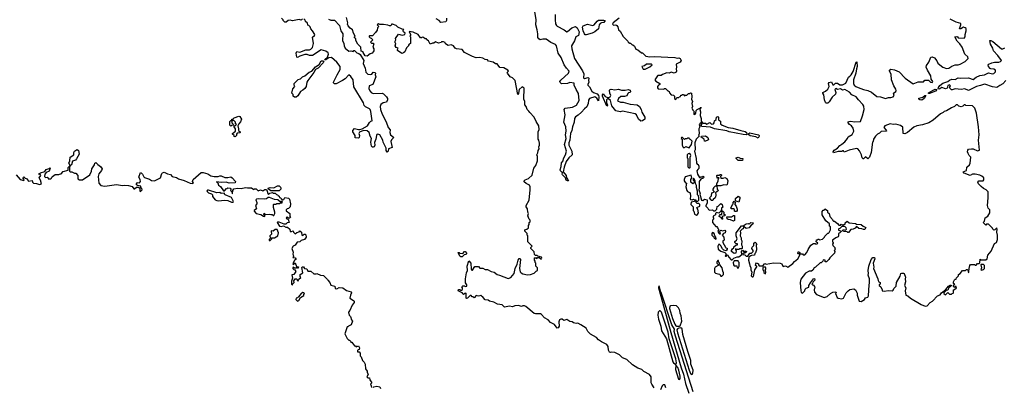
# Model space of a CAD drawing. Extents: x 2494106 to 2685573, y 758056 to 915185.
# Tile 405 of 507: x 2649748 to 2663026, y 826313 to 831266. Entities that reach past the tile are written whole.
import ezdxf

# ---------------------------------------------------------------- set-up
doc = ezdxf.new("R2010")
doc.units = 0

msp = doc.modelspace()

# ---------------------------------------------------------------- linework, layer by layer
at = {"layer": '0CON05XD'}
for points in [[(2656967, 831337), (2656968, 831265), (2656975, 831210), (2656985, 831187), (2656995, 831179), (2657090, 831130), (2657125, 831104), (2657135, 831106), (2657195, 831158), (2657245, 831173), (2657264, 831155), (2657293, 831105), (2657286, 831054), (2657249, 831035), (2657229, 830981), (2657189, 830915), (2657192, 830875), (2657229, 830745), (2657338, 830578), (2657354, 830535), (2657352, 830482), (2657365, 830474), (2657415, 830486), (2657425, 830480), (2657418, 830445), (2657422, 830425), (2657409, 830395), (2657410, 830385), (2657432, 830362), (2657464, 830305), (2657485, 830285), (2657535, 830267), (2657554, 830245), (2657559, 830225), (2657555, 830173), (2657531, 830211), (2657506, 830226), (2657431, 830205), (2657419, 830181), (2657412, 830135), (2657395, 830092), (2657363, 830065), (2657325, 830020), (2657278, 829982), (2657243, 829957), (2657231, 829935), (2657224, 829885), (2657203, 829825), (2657194, 829775), (2657174, 829735), (2657166, 829645), (2657153, 829605), (2657154, 829574), (2657194, 829495), (2657197, 829445), (2657155, 829404), (2657118, 829355), (2657089, 829281), (2657077, 829215), (2657116, 829166), (2657120, 829135), (2657142, 829115), (2657148, 829095), (2657135, 829093), (2657118, 829105), (2657110, 829135), (2657068, 829175), (2657062, 829185), (2657070, 829205), (2657042, 829232), (2657038, 829245), (2657050, 829290), (2657054, 829336), (2657077, 829365), (2657083, 829397), (2657108, 829445), (2657122, 829495), (2657096, 829585), (2657118, 829665), (2657109, 829715), (2657116, 829765), (2657112, 829825), (2657088, 829885), (2657104, 829985), (2657091, 830055), (2657105, 830076), (2657205, 830088), (2657255, 830115), (2657291, 830179), (2657284, 830274), (2657251, 830325), (2657226, 830385), (2657225, 830410), (2657165, 830418), (2657135, 830406), (2657055, 830401), (2657035, 830418), (2657034, 830435), (2657045, 830453), (2657148, 830545), (2657160, 830575), (2657121, 830615), (2657090, 830660), (2657051, 830755), (2657011, 830815), (2656986, 830915), (2656975, 830934), (2656910, 830960), (2656846, 831005), (2656805, 831005), (2656765, 830997), (2656748, 831008), (2656736, 831025), (2656737, 831075), (2656728, 831132), (2656709, 831195), (2656713, 831265), (2656697, 831377)], [(2653562, 831278), (2653545, 831260), (2653515, 831270), (2653425, 831252), (2653395, 831260), (2653370, 831255), (2653340, 831235), (2653324, 831234), (2653300, 831255), (2653300, 831265), (2653280, 831285)], [(2653913, 831275), (2653945, 831262), (2653995, 831260), (2654059, 831189), (2654079, 831115), (2654104, 831075), (2654099, 830985), (2654121, 830945), (2654124, 830914), (2654138, 830885), (2654185, 830843), (2654215, 830848), (2654245, 830840), (2654255, 830850), (2654265, 830850), (2654295, 830820), (2654322, 830812), (2654338, 830798), (2654387, 830717), (2654382, 830675), (2654408, 830615), (2654415, 830560), (2654445, 830532), (2654485, 830528), (2654498, 830532), (2654515, 830560), (2654537, 830557), (2654547, 830545), (2654542, 830525), (2654550, 830495), (2654510, 830395), (2654463, 830375), (2654457, 830335), (2654474, 830305), (2654490, 830285), (2654515, 830271), (2654636, 830276), (2654656, 830266), (2654696, 830226), (2654708, 830205), (2654710, 830185), (2654693, 830157), (2654650, 830145), (2654620, 830125), (2654610, 830095), (2654614, 830055), (2654636, 829995), (2654690, 829890), (2654716, 829816), (2654742, 829782), (2654741, 829745), (2654750, 829715), (2654787, 829685), (2654785, 829672), (2654763, 829647), (2654754, 829625), (2654772, 829545), (2654720, 829525), (2654717, 829495), (2654705, 829480), (2654688, 829505), (2654690, 829535), (2654648, 829615), (2654647, 829645), (2654605, 829717), (2654577, 829723), (2654565, 829718), (2654558, 829705), (2654552, 829658), (2654533, 829613), (2654536, 829575), (2654526, 829554), (2654515, 829548), (2654505, 829550), (2654494, 829564), (2654483, 829615), (2654492, 829665), (2654473, 829695), (2654460, 829745), (2654435, 829771), (2654385, 829774), (2654331, 829749), (2654323, 829735), (2654332, 829705), (2654325, 829680), (2654315, 829670), (2654273, 829673), (2654272, 829705), (2654240, 829755), (2654240, 829775), (2654265, 829800), (2654315, 829786), (2654335, 829789), (2654365, 829796), (2654440, 829835), (2654465, 829882), (2654482, 829898), (2654500, 829905), (2654485, 830030), (2654476, 830055), (2654466, 830066), (2654412, 830092), (2654395, 830112), (2654386, 830146), (2654253, 830363), (2654244, 830455), (2654215, 830501), (2654185, 830523), (2654135, 830470), (2654102, 830448), (2654015, 830402), (2653995, 830400), (2653980, 830415), (2653980, 830425), (2654028, 830522), (2654071, 830595), (2654069, 830635), (2654024, 830695), (2653955, 830759), (2653915, 830753), (2653876, 830724), (2653864, 830724), (2653866, 830735), (2653897, 830763), (2653913, 830803), (2653908, 830818), (2653875, 830843), (2653815, 830862), (2653695, 830786), (2653655, 830783), (2653625, 830796), (2653595, 830799), (2653524, 830776), (2653495, 830758), (2653485, 830762), (2653478, 830815), (2653485, 830838), (2653525, 830830), (2653605, 830860), (2653655, 830861), (2653675, 830871), (2653695, 830891), (2653712, 830945), (2653698, 831032), (2653725, 831052), (2653726, 831065), (2653697, 831115), (2653672, 831142), (2653665, 831170), (2653645, 831190), (2653632, 831192), (2653628, 831218), (2653602, 831242), (2653598, 831258), (2653578, 831278)], [(2656758, 829602), (2656750, 829645), (2656740, 829655), (2656740, 829755), (2656752, 829788), (2656750, 829835), (2656713, 829893), (2656688, 829955), (2656628, 830015), (2656616, 830036), (2656590, 830055), (2656577, 830097), (2656558, 830118), (2656558, 830165), (2656548, 830195), (2656550, 830345), (2656525, 830362), (2656484, 830326), (2656477, 830305), (2656476, 830274), (2656465, 830260), (2656430, 830445), (2656393, 830483), (2656362, 830495), (2656328, 830545), (2656322, 830555), (2656340, 830575), (2656332, 830585), (2656275, 830619), (2656223, 830623), (2656185, 830670), (2656165, 830673), (2656135, 830694), (2656068, 830708), (2656055, 830727), (2656025, 830730), (2655995, 830750), (2655954, 830756), (2655905, 830754), (2655855, 830772), (2655746, 830826), (2655717, 830865), (2655640, 830875), (2655620, 830885), (2655598, 830915), (2655565, 830927), (2655525, 830918), (2655492, 830942), (2655485, 830958), (2655463, 830967), (2655435, 830970), (2655430, 830960), (2655395, 830948), (2655355, 830968), (2655335, 830950), (2655315, 830950), (2655285, 830938), (2655263, 830983), (2655240, 830995), (2655235, 831008), (2655215, 831010), (2655195, 831028), (2655175, 831030), (2655168, 831022), (2655155, 831022), (2655120, 831065), (2655055, 831100), (2655002, 831108), (2655020, 831065), (2655020, 831055), (2655010, 831045), (2655020, 831035), (2655020, 830945), (2655002, 830938), (2654990, 830925), (2654990, 830915), (2654962, 830888), (2654940, 830835), (2654925, 830820), (2654903, 830813), (2654845, 830850), (2654842, 830865), (2654850, 830885), (2654825, 830892), (2654813, 830915), (2654820, 830945), (2654813, 830953), (2654812, 830975), (2654820, 830995), (2654818, 831015), (2654855, 831072), (2654905, 831059), (2654942, 831065), (2654948, 831085), (2654922, 831105), (2654920, 831115), (2654920, 831125), (2654930, 831135), (2654905, 831140), (2654848, 831168), (2654825, 831187), (2654775, 831208), (2654760, 831205), (2654760, 831195), (2654750, 831185), (2654735, 831183), (2654713, 831193), (2654655, 831202), (2654605, 831200), (2654585, 831210), (2654570, 831195), (2654590, 831175), (2654572, 831158), (2654570, 831125), (2654546, 831094), (2654505, 831050), (2654465, 831050), (2654460, 831045), (2654460, 831035), (2654475, 831020), (2654488, 831018), (2654510, 830995), (2654480, 830965), (2654492, 830952), (2654515, 830950), (2654522, 830942), (2654512, 830895), (2654523, 830873), (2654523, 830847), (2654515, 830832), (2654500, 830815), (2654473, 830807), (2654435, 830773), (2654405, 830780), (2654380, 830825), (2654380, 830835), (2654352, 830842), (2654350, 830895), (2654307, 830937), (2654282, 830985), (2654280, 831015), (2654263, 831023), (2654263, 831037), (2654270, 831045), (2654248, 831085), (2654235, 831132), (2654204, 831154), (2654178, 831185), (2654170, 831205), (2654173, 831225), (2654154, 831294)], [(2655502, 831285), (2655503, 831255), (2655495, 831238), (2655428, 831228), (2655404, 831254), (2655365, 831280)], [(2657385, 831062), (2657375, 831064), (2657365, 831076), (2657346, 831115), (2657339, 831165), (2657346, 831184), (2657405, 831206), (2657475, 831186), (2657496, 831195), (2657535, 831246), (2657555, 831261), (2657625, 831262), (2657643, 831255), (2657625, 831230), (2657594, 831226), (2657574, 831216), (2657563, 831197), (2657552, 831145), (2657505, 831101), (2657466, 831084), (2657385, 831062)], [(2657832, 831288), (2657750, 831225), (2657743, 831205), (2657755, 831193), (2657785, 831198), (2657799, 831189), (2657812, 831172), (2657825, 831130), (2657845, 831110), (2657885, 831040), (2657950, 830975), (2657955, 830960), (2657965, 830960), (2657972, 830952), (2657985, 830950), (2658005, 830930), (2658018, 830928), (2658038, 830908), (2658055, 830870), (2658085, 830860), (2658135, 830820), (2658148, 830818), (2658193, 830773), (2658245, 830764), (2658305, 830769), (2658582, 830758), (2658615, 830750), (2658635, 830754), (2658653, 830745), (2658670, 830715), (2658656, 830694), (2658603, 830667), (2658607, 830625), (2658601, 830605), (2658607, 830575), (2658601, 830559), (2658575, 830547), (2658561, 830551)], [(2661985, 827410), (2662024, 827456), (2662058, 827475), (2662124, 827546), (2662160, 827560), (2662180, 827585), (2662238, 827632), (2662275, 827678), (2662295, 827690), (2662308, 827688), (2662308, 827682), (2662272, 827648), (2662268, 827632), (2662258, 827622), (2662242, 827618), (2662212, 827588), (2662210, 827575), (2662235, 827560), (2662265, 827590), (2662285, 827570), (2662315, 827570), (2662322, 827578), (2662335, 827580), (2662340, 827585), (2662342, 827628), (2662355, 827630), (2662380, 827655), (2662375, 827670), (2662365, 827670), (2662355, 827660), (2662342, 827672), (2662342, 827688), (2662360, 827705), (2662342, 827712), (2662340, 827735), (2662355, 827760), (2662365, 827770), (2662375, 827770), (2662382, 827788), (2662410, 827815), (2662410, 827835), (2662430, 827845), (2662460, 827885), (2662502, 827888), (2662515, 827900), (2662525, 827900), (2662538, 827888), (2662540, 827865), (2662548, 827862), (2662550, 827925), (2662558, 827932), (2662560, 827955), (2662572, 827968), (2662625, 827970), (2662635, 827960), (2662645, 827960), (2662665, 827980), (2662685, 827980), (2662698, 827992), (2662702, 828038), (2662715, 828030), (2662755, 828030), (2662775, 828032), (2662794, 828046), (2662806, 828094), (2662851, 828149), (2662895, 828250), (2662920, 828265), (2662932, 828305), (2662933, 828365), (2662926, 828405), (2662930, 828445), (2662925, 828460), (2662900, 828435), (2662885, 828430), (2662872, 828442), (2662868, 828458), (2662815, 828510), (2662785, 828510), (2662775, 828500), (2662740, 828535), (2662758, 828552), (2662770, 828595), (2662805, 828620), (2662832, 828665), (2662832, 828705), (2662810, 828725), (2662798, 828765), (2662810, 828865), (2662808, 828945), (2662783, 828975), (2662745, 828994), (2662715, 829018), (2662678, 829055), (2662670, 829075), (2662683, 829097), (2662740, 829095), (2662752, 829108), (2662748, 829135), (2662725, 829158), (2662695, 829172), (2662635, 829186), (2662595, 829187), (2662565, 829168), (2662485, 829198), (2662472, 829215), (2662516, 829234), (2662522, 829278), (2662558, 829312), (2662567, 829335), (2662573, 829413), (2662552, 829435), (2662538, 829465), (2662530, 829485), (2662532, 829508), (2662545, 829520), (2662585, 829528), (2662607, 829527), (2662665, 829500), (2662692, 829508), (2662677, 829645), (2662687, 829715), (2662680, 829825), (2662650, 830005), (2662627, 830075), (2662595, 830108), (2662505, 830110), (2662498, 830118), (2662485, 830120), (2662465, 830100), (2662445, 830092), (2662412, 830102), (2662395, 830120), (2662375, 830120), (2662354, 830096), (2662315, 830081), (2662245, 830038), (2662215, 830028), (2662202, 830015), (2662165, 829998), (2662066, 829914), (2662010, 829875), (2661925, 829848), (2661845, 829838), (2661805, 829818), (2661720, 829745), (2661685, 829730), (2661663, 829733), (2661657, 829817), (2661625, 829842), (2661565, 829859), (2661525, 829854), (2661485, 829862), (2661414, 829836), (2661402, 829815), (2661435, 829777), (2661437, 829765), (2661365, 829758), (2661344, 829736), (2661315, 829722), (2661288, 829695), (2661262, 829655), (2661257, 829623), (2661250, 829615), (2661232, 829475), (2661210, 829415), (2661185, 829390), (2661155, 829420), (2661128, 829392), (2661122, 829392), (2661110, 829405), (2661102, 829445), (2661075, 829500), (2661050, 829525), (2661032, 829532), (2660933, 829507), (2660865, 829480), (2660858, 829498), (2660845, 829500), (2660835, 829490), (2660785, 829492), (2660722, 829472), (2660718, 829485), (2660730, 829510), (2660775, 829537), (2660808, 829572), (2660835, 829590), (2660875, 829622), (2660910, 829665), (2660921, 829689), (2660975, 829720), (2660996, 829764), (2660990, 829805), (2660967, 829837), (2660938, 829855), (2660920, 829875), (2660922, 829888), (2660934, 829896), (2660955, 829898), (2661005, 829888), (2661087, 829895), (2661115, 829970), (2661138, 830055), (2661132, 830102), (2661120, 830125), (2661058, 830185), (2661028, 830225), (2660970, 830255), (2660939, 830289), (2660875, 830327), (2660845, 830317), (2660815, 830334), (2660775, 830328), (2660752, 830338), (2660740, 830325), (2660752, 830285), (2660748, 830265), (2660705, 830222), (2660665, 830160), (2660645, 830140), (2660625, 830140), (2660615, 830150), (2660602, 830185), (2660590, 830255), (2660578, 830275), (2660580, 830285), (2660615, 830302), (2660645, 830330), (2660662, 830365), (2660653, 830405), (2660665, 830422), (2660695, 830430), (2660715, 830390), (2660725, 830390), (2660748, 830412), (2660775, 830412), (2660810, 830390), (2660845, 830387), (2660887, 830413), (2660925, 830490), (2660944, 830506), (2660962, 830525), (2660990, 830570), (2661030, 830695), (2661038, 830698), (2661043, 830637), (2661032, 830605), (2661026, 830544), (2660994, 830455), (2660994, 830405), (2661003, 830385), (2661025, 830367), (2661055, 830354), (2661126, 830326), (2661185, 830311), (2661235, 830289), (2661305, 830231), (2661355, 830226), (2661425, 830204), (2661465, 830219), (2661495, 830216), (2661525, 830227), (2661540, 830245), (2661533, 830277), (2661563, 830297), (2661568, 830312), (2661565, 830332), (2661538, 830375), (2661507, 830457), (2661502, 830532), (2661480, 830575), (2661480, 830585), (2661495, 830598), (2661545, 830590), (2661606, 830566), (2661688, 830478), (2661795, 830402), (2661865, 830430), (2661935, 830430), (2661955, 830450), (2662005, 830450), (2662030, 830425), (2662055, 830418), (2662062, 830435), (2662040, 830465), (2662035, 830510), (2661990, 830585), (2661973, 830625), (2661975, 830650), (2662007, 830693), (2662037, 830763), (2662055, 830767), (2662084, 830754), (2662115, 830713), (2662131, 830681), (2662155, 830656), (2662195, 830629), (2662245, 830610), (2662280, 830615), (2662319, 830641), (2662365, 830658), (2662405, 830658), (2662430, 830665), (2662496, 830704), (2662538, 830745), (2662532, 830765), (2662494, 830804), (2662456, 830896), (2662425, 830942), (2662392, 830975), (2662360, 831035), (2662385, 831042), (2662396, 831036), (2662405, 831020), (2662485, 831017), (2662498, 831035), (2662496, 831065), (2662510, 831115), (2662510, 831150), (2662499, 831159), (2662474, 831166), (2662438, 831145), (2662420, 831145), (2662440, 831195), (2662438, 831215), (2662375, 831233), (2662295, 831272)], [(2663045, 830447), (2663008, 830402), (2662965, 830382), (2662926, 830354), (2662865, 830360), (2662765, 830396), (2662745, 830395), (2662705, 830379), (2662652, 830368), (2662545, 830314), (2662495, 830336), (2662445, 830327), (2662365, 830336), (2662325, 830321), (2662315, 830322), (2662290, 830345), (2662287, 830355), (2662300, 830375), (2662285, 830388), (2662265, 830378), (2662257, 830345), (2662235, 830333), (2662185, 830352), (2662156, 830334), (2662142, 830332), (2662133, 830335), (2662137, 830355), (2662155, 830378), (2662195, 830409), (2662265, 830434), (2662285, 830453), (2662320, 830465), (2662365, 830462), (2662405, 830481), (2662435, 830477), (2662543, 830483), (2662605, 830461), (2662648, 830492), (2662695, 830514), (2662758, 830525), (2662815, 830552), (2662865, 830536), (2662885, 830540), (2662908, 830565), (2662906, 830585), (2662885, 830601), (2662845, 830604), (2662835, 830610), (2662811, 830635), (2662807, 830653), (2662818, 830665), (2662857, 830685), (2662895, 830694), (2662950, 830695), (2662976, 830704), (2662988, 830715), (2662937, 830785), (2662880, 830845), (2662870, 830885), (2662838, 830935), (2662832, 830985), (2662845, 830988), (2662872, 830972), (2662988, 830875), (2663007, 830873), (2663035, 830886)], [(2653452, 830222), (2653438, 830238), (2653437, 830257), (2653420, 830275), (2653432, 830335), (2653458, 830365), (2653448, 830385), (2653450, 830405), (2653505, 830460), (2653535, 830470), (2653563, 830497), (2653595, 830508), (2653651, 830559), (2653686, 830574), (2653735, 830633), (2653786, 830664), (2653815, 830712), (2653843, 830713), (2653848, 830705), (2653842, 830685), (2653773, 830615), (2653735, 830595), (2653715, 830556), (2653633, 830445), (2653622, 830425), (2653612, 830368), (2653595, 830340), (2653568, 830315), (2653535, 830298), (2653499, 830241), (2653475, 830222), (2653452, 830222)], [(2658155, 830600), (2658185, 830602), (2658245, 830633), (2658278, 830658), (2658266, 830666), (2658200, 830665), (2658174, 830646), (2658140, 830635), (2658155, 830600)], [(2658561, 830551), (2658535, 830558), (2658505, 830548), (2658475, 830552), (2658415, 830528), (2658397, 830513), (2658355, 830516), (2658348, 830512), (2658313, 830455), (2658325, 830440), (2658380, 830405), (2658380, 830395), (2658364, 830386), (2658350, 830365), (2658348, 830348), (2658360, 830335), (2658435, 830330), (2658445, 830340), (2658458, 830338), (2658482, 830312), (2658495, 830310), (2658508, 830298), (2658512, 830282), (2658532, 830252), (2658565, 830250), (2658578, 830238), (2658580, 830205), (2658595, 830190), (2658612, 830218), (2658635, 830220), (2658642, 830228), (2658658, 830232), (2658662, 830248), (2658675, 830250), (2658685, 830260), (2658698, 830258), (2658715, 830240), (2658725, 830250), (2658745, 830250), (2658765, 830270), (2658785, 830270), (2658795, 830280), (2658808, 830278), (2658812, 830225), (2658808, 830195), (2658820, 830165), (2658812, 830135), (2658820, 830095), (2658812, 830075), (2658830, 830045), (2658850, 830025), (2658840, 830015), (2658840, 829995), (2658845, 829990), (2658858, 829992), (2658868, 830005), (2658872, 830045), (2658885, 830058), (2658930, 830080), (2658935, 830090), (2658930, 830065), (2658920, 830055), (2658928, 830025), (2658924, 829975), (2658937, 829935), (2658938, 829898), (2658962, 829872), (2658995, 829870), (2659015, 829860), (2659055, 829880), (2659078, 829858), (2659106, 829864), (2659113, 829875), (2659117, 829905), (2659139, 829921), (2659143, 829955), (2659162, 829962), (2659172, 829952), (2659170, 829915), (2659198, 829898), (2659200, 829865), (2659220, 829845), (2659304, 829814), (2659365, 829804), (2659473, 829773), (2659532, 829762), (2659549, 829745), (2659554, 829726), (2659545, 829717), (2659505, 829718), (2659316, 829756), (2659285, 829767), (2659116, 829796), (2659065, 829820), (2658948, 829828), (2658942, 829832), (2658940, 829845), (2658950, 829865), (2658935, 829880), (2658913, 829855), (2658920, 829825), (2658908, 829795), (2658910, 829725), (2658902, 829715), (2658910, 829695), (2658870, 829655), (2658852, 829605), (2658857, 829515), (2658847, 829495), (2658870, 829395), (2658873, 829335), (2658885, 829320), (2658896, 829316), (2658908, 829295), (2658907, 829263), (2658891, 829249), (2658881, 829229), (2658887, 829185), (2658915, 829140), (2658925, 829140), (2658935, 829150), (2658955, 829150), (2658965, 829160), (2658978, 829145), (2658965, 829130), (2658932, 829118), (2658910, 829085), (2658912, 828995), (2658908, 828975), (2658926, 828926), (2658922, 828915), (2658942, 828835), (2658962, 828828), (2658985, 828850), (2659018, 828838), (2659020, 828795), (2659000, 828765), (2659002, 828752), (2659028, 828728), (2659035, 828710), (2659055, 828702), (2659090, 828705), (2659105, 828690), (2659125, 828690), (2659150, 828715), (2659152, 828748), (2659168, 828752), (2659205, 828790), (2659222, 828775), (2659227, 828753), (2659228, 828742), (2659210, 828725), (2659210, 828705), (2659198, 828682), (2659175, 828660), (2659145, 828670), (2659130, 828655), (2659130, 828635), (2659102, 828618), (2659100, 828595), (2659110, 828585), (2659090, 828565), (2659090, 828535), (2659135, 828480), (2659148, 828478), (2659160, 828465), (2659162, 828452), (2659178, 828438), (2659162, 828415), (2659170, 828395), (2659185, 828380), (2659198, 828382), (2659190, 828415), (2659205, 828430), (2659225, 828422), (2659255, 828430), (2659268, 828418), (2659260, 828395), (2659240, 828385), (2659220, 828365), (2659242, 828335), (2659250, 828295), (2659230, 828285), (2659228, 828265), (2659265, 828200), (2659272, 828192), (2659288, 828188), (2659290, 828175), (2659275, 828150), (2659245, 828160), (2659225, 828180), (2659205, 828220), (2659190, 828235), (2659175, 828240), (2659164, 828214), (2659168, 828175), (2659205, 828148), (2659258, 828128), (2659270, 828115), (2659270, 828095), (2659260, 828085), (2659265, 828080), (2659278, 828082), (2659282, 828098), (2659295, 828100), (2659310, 828065), (2659342, 828032), (2659355, 828030), (2659380, 828055), (2659425, 828070), (2659445, 828070), (2659488, 828102), (2659480, 828145), (2659495, 828160), (2659515, 828140), (2659525, 828140), (2659535, 828150), (2659550, 828145), (2659545, 828130), (2659535, 828130), (2659525, 828120), (2659502, 828118), (2659502, 828102), (2659525, 828100), (2659545, 828080), (2659568, 828082), (2659595, 828120), (2659615, 828120), (2659638, 828142), (2659638, 828155), (2659620, 828185), (2659625, 828200), (2659650, 828225), (2659650, 828255), (2659665, 828268), (2659688, 828245), (2659680, 828235), (2659686, 828164), (2659670, 828125), (2659660, 828115), (2659658, 828092), (2659615, 828090), (2659607, 828083), (2659582, 828068), (2659578, 828025), (2659592, 827975), (2659593, 827953), (2659608, 827925), (2659610, 827895), (2659622, 827865), (2659612, 827815), (2659625, 827802), (2659635, 827800), (2659642, 827808), (2659660, 827895), (2659690, 827935), (2659690, 827945), (2659672, 827955), (2659673, 827977), (2659685, 827992), (2659710, 827975), (2659712, 827962), (2659722, 827952), (2659745, 827948), (2659768, 827952), (2659795, 827980), (2659815, 827972), (2659915, 827992), (2660005, 827988), (2660026, 827976), (2660033, 827953), (2660043, 827943), (2660075, 827948), (2660105, 827930), (2660175, 827983), (2660195, 828010), (2660242, 828045), (2660270, 828095), (2660270, 828110), (2660245, 828110), (2660240, 828115), (2660245, 828140), (2660255, 828140), (2660268, 828128), (2660270, 828110), (2660305, 828110), (2660315, 828100), (2660335, 828100), (2660365, 828130), (2660379, 828171), (2660415, 828228), (2660455, 828250), (2660475, 828250), (2660485, 828242), (2660500, 828245), (2660510, 828255), (2660490, 828275), (2660495, 828300), (2660505, 828300), (2660515, 828310), (2660525, 828310), (2660535, 828300), (2660575, 828310), (2660600, 828335), (2660605, 828350), (2660645, 828390), (2660655, 828390), (2660665, 828400), (2660680, 828435), (2660680, 828475), (2660670, 828485), (2660668, 828515), (2660617, 828555), (2660568, 828635), (2660568, 828682), (2660582, 828698), (2660598, 828702), (2660605, 828720), (2660640, 828695), (2660640, 828675), (2660662, 828655), (2660672, 828615), (2660710, 828575), (2660712, 828562), (2660722, 828552), (2660735, 828550), (2660775, 828522), (2660795, 828500), (2660815, 828500), (2660825, 828510), (2660855, 828500), (2660862, 828508), (2660878, 828512), (2660882, 828528), (2660905, 828550), (2660935, 828530), (2661019, 828519), (2661035, 828510), (2661096, 828506), (2661123, 828483), (2661160, 828465), (2661145, 828440), (2661125, 828438), (2661105, 828450), (2661065, 828452), (2661035, 828480), (2661013, 828457), (2660987, 828443), (2660955, 828440), (2660925, 828400), (2660915, 828400), (2660905, 828410), (2660865, 828412), (2660842, 828422), (2660855, 828440), (2660885, 828430), (2660897, 828443), (2660895, 828460), (2660875, 828480), (2660835, 828480), (2660808, 828452), (2660795, 828450), (2660790, 828445), (2660792, 828432), (2660830, 828415), (2660810, 828395), (2660790, 828385), (2660792, 828355), (2660785, 828340), (2660752, 828328), (2660710, 828295), (2660710, 828275), (2660720, 828265), (2660718, 828252), (2660710, 828245), (2660713, 828223), (2660740, 828195), (2660742, 828182), (2660750, 828175), (2660730, 828155), (2660740, 828145), (2660738, 828122), (2660672, 828058), (2660660, 828035), (2660628, 828002), (2660612, 828002), (2660608, 828028), (2660585, 828030), (2660578, 828012), (2660558, 827992), (2660545, 827990), (2660479, 827931), (2660462, 827925), (2660445, 827890), (2660425, 827880), (2660395, 827878), (2660345, 827852), (2660282, 827768), (2660272, 827725), (2660280, 827615), (2660288, 827595), (2660305, 827582), (2660338, 827612), (2660340, 827635), (2660352, 827648), (2660388, 827662), (2660390, 827685), (2660412, 827722), (2660454, 827776), (2660468, 827778), (2660470, 827755), (2660442, 827728), (2660438, 827712), (2660430, 827705), (2660442, 827692), (2660458, 827688), (2660460, 827675), (2660470, 827665), (2660464, 827625), (2660467, 827595), (2660495, 827562), (2660597, 827523), (2660635, 827538), (2660681, 827579), (2660713, 827597), (2660755, 827600), (2660760, 827585), (2660750, 827575), (2660774, 827524), (2660785, 827512), (2660837, 827503), (2660858, 827515), (2660893, 827585), (2660922, 827615), (2660945, 827630), (2660995, 827642), (2661020, 827625), (2661042, 827582), (2661043, 827553), (2661070, 827475), (2661095, 827470), (2661140, 827495), (2661155, 827520), (2661185, 827528), (2661196, 827544), (2661202, 827695), (2661210, 827715), (2661206, 827775), (2661188, 827825), (2661196, 827845), (2661191, 827885), (2661198, 827945), (2661232, 828035), (2661255, 828060), (2661275, 828060), (2661280, 828045), (2661258, 827985), (2661266, 827934), (2661263, 827915), (2661322, 827775), (2661323, 827753), (2661334, 827734), (2661350, 827725), (2661350, 827705), (2661340, 827695), (2661340, 827685), (2661360, 827665), (2661380, 827625), (2661380, 827615), (2661405, 827608), (2661465, 827618), (2661515, 827613), (2661529, 827621), (2661538, 827645), (2661567, 827675), (2661572, 827725), (2661621, 827809), (2661632, 827845), (2661645, 827852), (2661665, 827852), (2661677, 827845), (2661692, 827795), (2661688, 827775), (2661692, 827735), (2661682, 827685), (2661698, 827655), (2661688, 827615), (2661700, 827555), (2661727, 827547), (2661762, 827515), (2661905, 827428), (2661957, 827407), (2661985, 827410)], [(2658125, 829900), (2658118, 829905), (2658095, 829928), (2658064, 829984), (2658048, 829998), (2657876, 830034), (2657845, 830026), (2657785, 830039), (2657735, 830105), (2657717, 830177), (2657688, 830198), (2657675, 830198), (2657661, 830185), (2657661, 830151), (2657674, 830115), (2657665, 830100), (2657609, 830235), (2657606, 830255), (2657615, 830266), (2657643, 830233), (2657665, 830222), (2657695, 830220), (2657713, 830227), (2657720, 830245), (2657708, 830275), (2657704, 830315), (2657712, 830328), (2657725, 830331), (2657775, 830323), (2657825, 830329), (2657865, 830317), (2657913, 830317), (2657955, 830328), (2657979, 830319), (2657986, 830295), (2657976, 830284), (2657958, 830282), (2657947, 830273), (2657935, 830242), (2657905, 830230), (2657855, 830233), (2657822, 830205), (2657810, 830175), (2657850, 830155), (2657885, 830154), (2657980, 830130), (2658075, 830121), (2658105, 830099), (2658128, 830055), (2658139, 830019), (2658180, 829955), (2658180, 829925), (2658145, 829903), (2658125, 829900)], [(2662002, 830272), (2662005, 830280), (2662065, 830319), (2662095, 830330), (2662116, 830326), (2662098, 830302), (2662015, 830274), (2662002, 830272)], [(2661915, 830184), (2661887, 830185), (2661874, 830195), (2661872, 830208), (2661926, 830224), (2661955, 830244), (2661970, 830245), (2661946, 830204), (2661915, 830184)], [(2652655, 829690), (2652642, 829692), (2652638, 829708), (2652620, 829725), (2652620, 829735), (2652660, 829765), (2652660, 829795), (2652640, 829825), (2652642, 829838), (2652658, 829842), (2652670, 829855), (2652660, 829865), (2652660, 829885), (2652635, 829910), (2652610, 829910), (2652610, 829875), (2652628, 829858), (2652630, 829845), (2652605, 829840), (2652595, 829830), (2652580, 829845), (2652582, 829895), (2652595, 829910), (2652610, 829910), (2652610, 829925), (2652625, 829930), (2652640, 829945), (2652705, 829968), (2652715, 829962), (2652738, 829925), (2652725, 829890), (2652702, 829865), (2652688, 829835), (2652700, 829795), (2652700, 829775), (2652720, 829755), (2652720, 829745), (2652715, 829740), (2652682, 829738), (2652670, 829725), (2652670, 829705), (2652655, 829690)], [(2658775, 829540), (2658808, 829585), (2658815, 829630), (2658795, 829650), (2658785, 829650), (2658775, 829670), (2658755, 829670), (2658748, 829662), (2658725, 829660), (2658715, 829650), (2658688, 829678), (2658672, 829678), (2658670, 829665), (2658680, 829655), (2658680, 829575), (2658688, 829568), (2658692, 829552), (2658705, 829540), (2658735, 829560), (2658742, 829552), (2658775, 829540)], [(2658995, 829630), (2658985, 829630), (2658977, 829657), (2658940, 829685), (2658942, 829698), (2658995, 829700), (2659028, 829678), (2659035, 829650), (2659028, 829642), (2658995, 829630)], [(2659705, 829672), (2659675, 829690), (2659601, 829701), (2659568, 829725), (2659595, 829741), (2659712, 829715), (2659721, 829705), (2659721, 829695), (2659705, 829672)], [(2649700, 829175), (2649755, 829112), (2649805, 829100), (2649810, 829115), (2649790, 829135), (2649805, 829148), (2649822, 829132), (2649838, 829128), (2649865, 829090), (2649915, 829100), (2649920, 829075), (2649933, 829063), (2649975, 829060), (2650015, 829048), (2650040, 829055), (2650028, 829105), (2650010, 829135), (2650032, 829165), (2650025, 829180), (2650000, 829185), (2650030, 829205), (2650085, 829220), (2650103, 829247), (2650145, 829260), (2650155, 829270), (2650160, 829265), (2650146, 829224), (2650103, 829207), (2650088, 829185), (2650083, 829153), (2650095, 829140), (2650120, 829145), (2650130, 829135), (2650130, 829120), (2650167, 829123), (2650178, 829132), (2650180, 829145), (2650190, 829155), (2650225, 829180), (2650275, 829180), (2650283, 829187), (2650305, 829190), (2650335, 829220), (2650400, 829240), (2650403, 829277), (2650430, 829300), (2650411, 829335), (2650422, 829365), (2650428, 829412), (2650480, 829445), (2650480, 829475), (2650488, 829495), (2650512, 829515), (2650525, 829517), (2650542, 829505), (2650550, 829455), (2650515, 829390), (2650500, 829375), (2650462, 829358), (2650445, 829310), (2650430, 829300), (2650420, 829275), (2650420, 829225), (2650428, 829218), (2650450, 829215), (2650485, 829198), (2650505, 829200), (2650532, 829165), (2650531, 829121), (2650555, 829108), (2650595, 829110), (2650692, 829175), (2650718, 829225), (2650722, 829255), (2650757, 829313), (2650760, 829335), (2650775, 829340), (2650800, 829315), (2650839, 829289), (2650858, 829255), (2650852, 829235), (2650815, 829190), (2650804, 829155), (2650814, 829065), (2650842, 829032), (2650895, 829024), (2651055, 829048), (2651135, 829031), (2651165, 829037), (2651214, 829034), (2651265, 829020), (2651285, 828988), (2651295, 828988), (2651325, 829012), (2651352, 829012), (2651370, 828995), (2651370, 828955), (2651375, 828952), (2651398, 828975), (2651395, 828990), (2651380, 829005), (2651380, 829025), (2651335, 829033), (2651325, 829041), (2651321, 829055), (2651335, 829074), (2651363, 829067), (2651376, 829084), (2651372, 829112), (2651356, 829145), (2651375, 829206), (2651385, 829204), (2651402, 829185), (2651420, 829150), (2651431, 829141), (2651498, 829118), (2651525, 829098), (2651565, 829096), (2651646, 829134), (2651667, 829195), (2651673, 829205), (2651695, 829214), (2651741, 829191), (2651782, 829182), (2651805, 829154), (2651862, 829142), (2651890, 829120), (2651965, 829100), (2652045, 829062), (2652082, 829058), (2652090, 829065), (2652080, 829085), (2652088, 829112), (2652195, 829208), (2652223, 829207), (2652285, 829188), (2652324, 829164), (2652372, 829152), (2652425, 829152), (2652445, 829162), (2652465, 829162), (2652515, 829142), (2652555, 829140), (2652595, 829148), (2652615, 829137), (2652660, 829085), (2652655, 829070), (2652575, 829062), (2652533, 829077), (2652465, 829072), (2652405, 829080), (2652400, 829075), (2652418, 829068), (2652430, 829035), (2652455, 829018), (2652495, 828960), (2652508, 828962), (2652535, 828990), (2652545, 828990), (2652555, 829000), (2652585, 828998), (2652598, 828975), (2652590, 828965), (2652608, 828948), (2652615, 828920), (2652620, 828925), (2652623, 828967), (2652635, 828988), (2652685, 828997), (2652735, 828993), (2652795, 829006), (2652818, 829002)], [(2658302, 826305), (2658272, 826355), (2658263, 826375), (2658263, 826453), (2658240, 826485), (2658167, 826527), (2658140, 826555), (2658082, 826572), (2658014, 826614), (2657936, 826686), (2657875, 826710), (2657835, 826750), (2657775, 826782), (2657735, 826788), (2657715, 826780), (2657700, 826785), (2657688, 826815), (2657683, 826865), (2657665, 826890), (2657595, 826927), (2657552, 826955), (2657525, 826982), (2657445, 827028), (2657408, 827065), (2657402, 827085), (2657385, 827108), (2657315, 827157), (2657275, 827177), (2657252, 827172), (2657215, 827180), (2657200, 827195), (2657168, 827198), (2657125, 827227), (2657085, 827212), (2657065, 827230), (2657045, 827232), (2657029, 827221), (2657019, 827195), (2657022, 827138), (2657010, 827115), (2656995, 827110), (2656960, 827160), (2656907, 827187), (2656875, 827222), (2656825, 827250), (2656786, 827296), (2656773, 827303), (2656705, 827301), (2656685, 827307), (2656575, 827400), (2656555, 827410), (2656535, 827410), (2656515, 827402), (2656475, 827417), (2656425, 827412), (2656395, 827398), (2656355, 827407), (2656285, 827394), (2656256, 827426), (2656190, 827435), (2656142, 827462), (2656085, 827472), (2656067, 827487), (2656025, 827490), (2656000, 827525), (2655965, 827548), (2655935, 827542), (2655905, 827550), (2655875, 827520), (2655865, 827530), (2655852, 827532), (2655838, 827548), (2655825, 827550), (2655788, 827512), (2655775, 827510), (2655770, 827515), (2655770, 827575), (2655765, 827580), (2655752, 827578), (2655733, 827563), (2655720, 827575), (2655718, 827588), (2655705, 827590), (2655660, 827615), (2655665, 827630), (2655685, 827630), (2655695, 827620), (2655705, 827620), (2655718, 827632), (2655720, 827655), (2655710, 827665), (2655725, 827680), (2655745, 827680), (2655755, 827672), (2655780, 827675), (2655778, 827695), (2655761, 827721), (2655760, 827775), (2655774, 827856), (2655787, 827885), (2655782, 827945), (2655803, 828017), (2655832, 827985), (2655838, 827905), (2655845, 827890), (2655855, 827890), (2655885, 827940), (2655935, 827940), (2655955, 827920), (2655995, 827920), (2656025, 827900), (2656055, 827902), (2656105, 827873), (2656145, 827864), (2656185, 827831), (2656218, 827825), (2656335, 827777), (2656369, 827791), (2656418, 827845), (2656428, 827915), (2656457, 827973), (2656468, 828025), (2656485, 828050), (2656498, 828048), (2656502, 828035), (2656490, 827915), (2656498, 827868), (2656510, 827855), (2656534, 827844), (2656595, 827830), (2656636, 827834), (2656685, 827850), (2656715, 827880), (2656730, 827885), (2656730, 827925), (2656710, 827945), (2656710, 827985), (2656700, 827995), (2656700, 828015), (2656690, 828025), (2656692, 828058), (2656705, 828060), (2656715, 828050), (2656735, 828060), (2656755, 828060), (2656775, 828042), (2656785, 828042), (2656789, 828051), (2656785, 828068), (2656735, 828080), (2656725, 828090), (2656705, 828090), (2656692, 828102), (2656688, 828138), (2656640, 828185), (2656642, 828198), (2656660, 828215), (2656600, 828275), (2656600, 828355), (2656590, 828365), (2656590, 828385), (2656560, 828415), (2656560, 828435), (2656587, 828443), (2656608, 828462), (2656610, 828495), (2656620, 828505), (2656620, 828535), (2656630, 828545), (2656630, 828565), (2656618, 828578), (2656600, 828625), (2656608, 828655), (2656600, 828675), (2656597, 828717), (2656580, 828745), (2656580, 828765), (2656620, 828835), (2656632, 828975), (2656630, 829015), (2656622, 829035), (2656578, 829058), (2656552, 829082), (2656551, 829095), (2656563, 829107), (2656610, 829125), (2656657, 829173), (2656682, 829265), (2656707, 829303), (2656730, 829365), (2656730, 829425), (2656722, 829445), (2656737, 829473), (2656740, 829505), (2656752, 829528), (2656750, 829555), (2656760, 829575), (2656758, 829602)], [(2658785, 829270), (2658790, 829275), (2658790, 829415), (2658800, 829435), (2658795, 829450), (2658775, 829462), (2658762, 829458), (2658750, 829445), (2658750, 829405), (2658760, 829395), (2658760, 829285), (2658772, 829272), (2658785, 829270)], [(2659495, 829370), (2659435, 829370), (2659410, 829395), (2659410, 829405), (2659435, 829412), (2659465, 829400), (2659495, 829398), (2659500, 829395), (2659495, 829370)], [(2658895, 828820), (2658907, 828833), (2658908, 828865), (2658900, 828895), (2658890, 828905), (2658888, 828955), (2658874, 829004), (2658873, 829033), (2658862, 829058), (2658857, 829097), (2658845, 829120), (2658835, 829130), (2658830, 829125), (2658830, 829105), (2658850, 829085), (2658840, 829065), (2658824, 829054), (2658800, 829075), (2658800, 829115), (2658810, 829135), (2658805, 829170), (2658722, 829148), (2658708, 829115), (2658708, 829095), (2658725, 829070), (2658740, 829065), (2658732, 829015), (2658743, 828963), (2658755, 828950), (2658790, 828935), (2658792, 828885), (2658788, 828855), (2658792, 828845), (2658815, 828840), (2658835, 828848), (2658845, 828840), (2658868, 828838), (2658870, 828820), (2658895, 828820)], [(2659095, 828830), (2659075, 828830), (2659070, 828845), (2659050, 828865), (2659077, 828893), (2659080, 828935), (2659120, 828945), (2659100, 828965), (2659100, 828985), (2659110, 828995), (2659110, 829005), (2659132, 829028), (2659150, 829030), (2659150, 829055), (2659168, 829095), (2659170, 829125), (2659180, 829135), (2659165, 829140), (2659152, 829132), (2659150, 829165), (2659155, 829170), (2659185, 829170), (2659195, 829180), (2659205, 829180), (2659210, 829175), (2659210, 829165), (2659200, 829155), (2659205, 829130), (2659235, 829130), (2659255, 829142), (2659282, 829125), (2659298, 829095), (2659290, 829045), (2659282, 829038), (2659245, 829040), (2659205, 829028), (2659150, 829030), (2659153, 828983), (2659170, 828965), (2659150, 828945), (2659132, 828938), (2659137, 828905), (2659132, 828875), (2659126, 828864), (2659100, 828845), (2659095, 828830)], [(2652605, 828808), (2652625, 828810), (2652630, 828815), (2652605, 828872), (2652520, 828905), (2652510, 828915), (2652510, 828930), (2652465, 828923), (2652445, 828938), (2652405, 828933), (2652295, 828970), (2652281, 828969), (2652273, 828957), (2652294, 828934), (2652335, 828920), (2652350, 828905), (2652350, 828885), (2652385, 828840), (2652405, 828828), (2652434, 828824), (2652504, 828836), (2652555, 828828), (2652605, 828808)], [(2652818, 829002), (2652875, 829000), (2652905, 828980), (2652913, 828987), (2652935, 828988), (2652965, 828960), (2652995, 828972), (2653025, 828962), (2653055, 828980), (2653075, 828980), (2653087, 828957), (2653092, 828925), (2653105, 828910), (2653122, 828928), (2653155, 828940), (2653165, 828930), (2653195, 828930), (2653212, 828912), (2653228, 828908), (2653232, 828892), (2653248, 828888), (2653252, 828872), (2653268, 828868), (2653272, 828852), (2653285, 828850), (2653295, 828840), (2653308, 828842), (2653325, 828870), (2653372, 828862), (2653387, 828847), (2653398, 828785), (2653397, 828745), (2653375, 828722), (2653355, 828720), (2653340, 828705), (2653342, 828692), (2653390, 828655), (2653390, 828615), (2653398, 828602), (2653385, 828590), (2653375, 828590), (2653355, 828610), (2653340, 828595), (2653352, 828582), (2653368, 828578), (2653380, 828535), (2653355, 828530), (2653335, 828511), (2653315, 828511), (2653245, 828538), (2653225, 828540), (2653222, 828535), (2653253, 828483), (2653275, 828480), (2653305, 828487), (2653335, 828471), (2653361, 828471), (2653390, 828445), (2653394, 828414), (2653415, 828412), (2653435, 828420), (2653440, 828405), (2653465, 828380), (2653485, 828400), (2653515, 828410), (2653525, 828420), (2653550, 828405), (2653552, 828362), (2653565, 828360), (2653582, 828378), (2653597, 828377), (2653607, 828367), (2653610, 828335), (2653588, 828305), (2653545, 828292), (2653525, 828273), (2653489, 828271), (2653463, 828227), (2653437, 828213), (2653420, 828185), (2653437, 828135), (2653430, 828105), (2653437, 828097), (2653440, 828075), (2653430, 828060), (2653465, 828058), (2653470, 828045), (2653470, 828035), (2653452, 828028), (2653430, 827975), (2653435, 827970), (2653465, 827990), (2653482, 827942), (2653510, 827935), (2653505, 827920), (2653495, 827920), (2653485, 827930), (2653475, 827920), (2653455, 827920), (2653435, 827930), (2653430, 827925), (2653430, 827915), (2653445, 827900), (2653458, 827898), (2653470, 827875), (2653446, 827834), (2653420, 827830), (2653428, 827785), (2653412, 827745), (2653412, 827702), (2653425, 827690), (2653432, 827708), (2653450, 827725), (2653443, 827747), (2653464, 827776), (2653480, 827775), (2653490, 827765), (2653492, 827752), (2653505, 827750), (2653512, 827768), (2653538, 827792), (2653530, 827805), (2653530, 827835), (2653568, 827855), (2653553, 827927), (2653563, 827937), (2653575, 827938), (2653590, 827915), (2653618, 827908), (2653635, 827880), (2653675, 827880), (2653713, 827843), (2653745, 827840), (2653755, 827848), (2653803, 827823), (2653845, 827820), (2653900, 827765), (2653902, 827755), (2653930, 827725), (2653945, 827690), (2654000, 827675), (2654003, 827643), (2654025, 827642), (2654055, 827657), (2654105, 827653), (2654155, 827619), (2654218, 827598), (2654222, 827585), (2654207, 827555), (2654200, 827515), (2654250, 827485), (2654260, 827475), (2654260, 827455), (2654231, 827419), (2654202, 827348), (2654180, 827325), (2654180, 827315), (2654187, 827307), (2654190, 827285), (2654207, 827267), (2654222, 827222), (2654238, 827205), (2654220, 827155), (2654182, 827138), (2654175, 827130), (2654162, 827128), (2654132, 827035), (2654165, 826970), (2654185, 826950), (2654195, 826950), (2654210, 826935), (2654215, 826920), (2654225, 826920), (2654238, 826908), (2654262, 826872), (2654275, 826870), (2654285, 826860), (2654315, 826870), (2654330, 826845), (2654328, 826822), (2654312, 826818), (2654303, 826807), (2654303, 826793), (2654325, 826790), (2654340, 826775), (2654340, 826735), (2654352, 826722), (2654370, 826675), (2654395, 826650), (2654407, 826627), (2654413, 826563), (2654432, 826532), (2654432, 826515), (2654448, 826485), (2654430, 826455), (2654445, 826440), (2654465, 826440), (2654470, 826415), (2654498, 826375), (2654480, 826355), (2654490, 826335), (2654492, 826312)], [(2653245, 828960), (2653135, 828960), (2653102, 828982), (2653100, 828995), (2653127, 829007), (2653175, 829002), (2653225, 829028), (2653245, 829028), (2653265, 829010), (2653270, 828995), (2653270, 828985), (2653245, 828960)], [(2653055, 828614), (2653055, 828630), (2653040, 828645), (2653045, 828658), (2653063, 828643), (2653117, 828647), (2653135, 828640), (2653152, 828642), (2653165, 828630), (2653175, 828630), (2653187, 828653), (2653188, 828675), (2653172, 828735), (2653170, 828775), (2653175, 828780), (2653205, 828780), (2653215, 828790), (2653255, 828790), (2653265, 828800), (2653285, 828800), (2653290, 828805), (2653288, 828818), (2653275, 828820), (2653265, 828810), (2653227, 828837), (2653185, 828842), (2653115, 828872), (2653098, 828872), (2653076, 828854), (2653055, 828847), (2652975, 828852), (2652943, 828847), (2652932, 828838), (2652947, 828803), (2652948, 828785), (2652930, 828765), (2652942, 828718), (2652910, 828695), (2652912, 828685), (2652935, 828657), (2653002, 828642), (2653035, 828618), (2653055, 828614)], [(2659445, 828810), (2659400, 828825), (2659400, 828855), (2659435, 828890), (2659460, 828875), (2659460, 828855), (2659445, 828810)], [(2658875, 828632), (2658889, 828641), (2658902, 828665), (2658892, 828715), (2658880, 828735), (2658920, 828755), (2658918, 828775), (2658905, 828790), (2658882, 828792), (2658870, 828805), (2658870, 828820), (2658805, 828810), (2658800, 828775), (2658830, 828745), (2658830, 828695), (2658840, 828685), (2658848, 828648), (2658875, 828632)], [(2659225, 828580), (2659215, 828580), (2659208, 828598), (2659182, 828615), (2659183, 828627), (2659195, 828640), (2659218, 828642), (2659220, 828685), (2659225, 828690), (2659248, 828668), (2659240, 828655), (2659260, 828635), (2659258, 828622), (2659235, 828620), (2659222, 828608), (2659220, 828595), (2659230, 828585), (2659225, 828580)], [(2659415, 828680), (2659395, 828680), (2659388, 828688), (2659387, 828707), (2659375, 828720), (2659345, 828720), (2659340, 828725), (2659362, 828778), (2659370, 828785), (2659370, 828805), (2659385, 828820), (2659400, 828795), (2659392, 828788), (2659390, 828775), (2659410, 828755), (2659422, 828715), (2659422, 828695), (2659415, 828680)], [(2659375, 828550), (2659335, 828568), (2659303, 828573), (2659290, 828585), (2659282, 828608), (2659345, 828612), (2659375, 828630), (2659388, 828628), (2659388, 828562), (2659375, 828550)], [(2653125, 828290), (2653150, 828315), (2653152, 828328), (2653185, 828328), (2653230, 828355), (2653240, 828395), (2653218, 828438), (2653195, 828438), (2653165, 828418), (2653145, 828420), (2653140, 828415), (2653142, 828378), (2653120, 828355), (2653120, 828345), (2653140, 828325), (2653125, 828320), (2653110, 828305), (2653112, 828292), (2653125, 828290)], [(2659385, 828118), (2659365, 828128), (2659348, 828145), (2659348, 828155), (2659361, 828179), (2659378, 828192), (2659380, 828205), (2659405, 828230), (2659430, 828235), (2659428, 828248), (2659408, 828248), (2659390, 828265), (2659392, 828278), (2659413, 828297), (2659422, 828315), (2659408, 828355), (2659408, 828395), (2659483, 828487), (2659505, 828490), (2659543, 828517), (2659575, 828520), (2659585, 828512), (2659608, 828532), (2659638, 828528), (2659630, 828505), (2659607, 828493), (2659585, 828462), (2659545, 828452), (2659515, 828480), (2659505, 828450), (2659490, 828445), (2659462, 828418), (2659467, 828395), (2659462, 828355), (2659478, 828325), (2659478, 828305), (2659488, 828285), (2659480, 828235), (2659490, 828215), (2659490, 828185), (2659485, 828180), (2659455, 828180), (2659445, 828170), (2659415, 828170), (2659400, 828180), (2659400, 828165), (2659410, 828155), (2659405, 828122), (2659385, 828118)], [(2659135, 828310), (2659140, 828315), (2659137, 828337), (2659122, 828352), (2659112, 828385), (2659093, 828397), (2659083, 828387), (2659082, 828365), (2659108, 828338), (2659112, 828325), (2659135, 828310)], [(2655715, 828070), (2655695, 828070), (2655682, 828082), (2655662, 828128), (2655675, 828130), (2655685, 828120), (2655725, 828118), (2655745, 828144), (2655757, 828145), (2655776, 828114), (2655765, 828104), (2655741, 828099), (2655715, 828070)], [(2659215, 827810), (2659238, 827832), (2659240, 827855), (2659228, 827878), (2659220, 827925), (2659190, 827965), (2659180, 827995), (2659170, 828005), (2659170, 828020), (2659165, 828020), (2659150, 828005), (2659150, 827985), (2659168, 827968), (2659167, 827953), (2659125, 827930), (2659117, 827913), (2659120, 827865), (2659133, 827853), (2659165, 827840), (2659188, 827838), (2659192, 827822), (2659205, 827810), (2659215, 827810)], [(2659435, 827920), (2659450, 827945), (2659450, 827995), (2659442, 828002), (2659438, 828018), (2659382, 828018), (2659378, 828002), (2659370, 827995), (2659372, 827962), (2659385, 827950), (2659418, 827948), (2659422, 827922), (2659435, 827920)], [(2659805, 827840), (2659810, 827865), (2659800, 827895), (2659810, 827905), (2659810, 827925), (2659805, 827930), (2659775, 827930), (2659770, 827925), (2659770, 827895), (2659780, 827885), (2659785, 827860), (2659805, 827840)], [(2662725, 827890), (2662732, 827898), (2662745, 827900), (2662758, 827915), (2662758, 827955), (2662745, 827970), (2662715, 827970), (2662710, 827965), (2662718, 827925), (2662710, 827895), (2662725, 827890)], [(2658830, 826250), (2658592, 827002), (2658575, 827065), (2658577, 827097), (2658543, 827155), (2658405, 827578), (2658389, 827609), (2658376, 827665), (2658365, 827680), (2658364, 827655), (2658393, 827543), (2658530, 827050), (2658669, 826575), (2658699, 826489), (2658728, 826365), (2658771, 826235)], [(2653495, 827473), (2653512, 827485), (2653537, 827523), (2653578, 827552), (2653580, 827565), (2653590, 827575), (2653580, 827585), (2653565, 827590), (2653555, 827580), (2653542, 827578), (2653509, 827531), (2653495, 827518), (2653477, 827513), (2653472, 827495), (2653495, 827473)], [(2658644, 827136), (2658655, 827143), (2658676, 827205), (2658669, 827275), (2658655, 827312), (2658649, 827349), (2658632, 827382), (2658605, 827411), (2658565, 827417), (2658525, 827411), (2658514, 827405), (2658513, 827373), (2658552, 827242), (2658584, 827164), (2658595, 827142), (2658605, 827138), (2658644, 827136)], [(2658595, 826620), (2658606, 826645), (2658597, 826695), (2658508, 826965), (2658493, 827055), (2658401, 827325), (2658385, 827344), (2658375, 827342), (2658356, 827325), (2658354, 827285), (2658361, 827231), (2658395, 827135), (2658402, 827072), (2658470, 826965), (2658555, 826655), (2658565, 826641), (2658595, 826620)], [(2658815, 826487), (2658827, 826503), (2658829, 826545), (2658798, 826625), (2658799, 826675), (2658757, 826795), (2658692, 827025), (2658682, 827102), (2658663, 827113), (2658635, 827111), (2658618, 827102), (2658612, 827088), (2658617, 827045), (2658775, 826545), (2658795, 826500), (2658815, 826487)], [(2658645, 826420), (2658655, 826430), (2658657, 826463), (2658639, 826545), (2658625, 826581), (2658595, 826612), (2658592, 826555), (2658631, 826425), (2658645, 826420)], [(2654515, 826310), (2654525, 826320), (2654565, 826330), (2654605, 826318), (2654612, 826295)], [(2658462, 826305), (2658450, 826345), (2658425, 826348), (2658412, 826335), (2658390, 826280)]]:
    msp.add_lwpolyline(points, dxfattribs=at)

doc.saveas('drawing.dxf')
